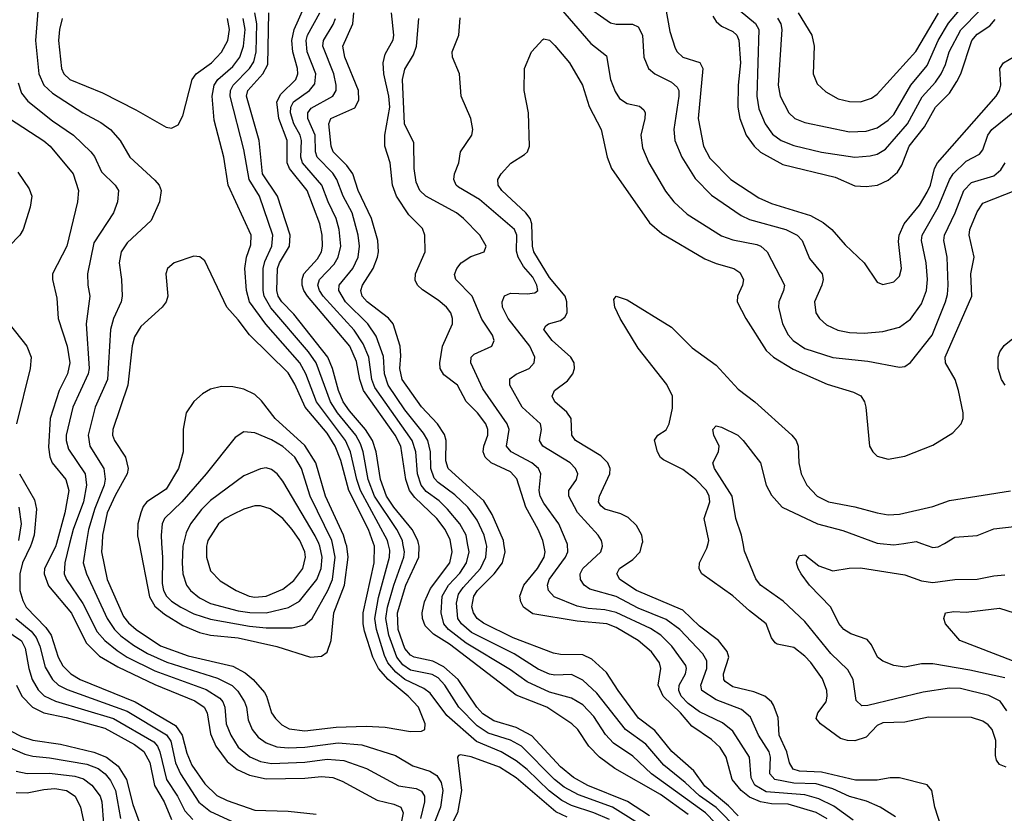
# Model space of a CAD drawing. Header units: inches. Extents: x 1308407 to 1441228, y 959628 to 1036311.
# Tile 363 of 656: x 1364263 to 1367808, y 999028 to 1001885. Entities that reach past the tile are written whole.
import ezdxf

# ---------------------------------------------------------------- set-up
doc = ezdxf.new("R2010")
doc.units = ezdxf.units.IN
doc.header["$MEASUREMENT"] = 0
doc.layers.add('B3060', color=7, linetype='Continuous')
doc.layers.add('B3969', color=7, linetype='Continuous')

msp = doc.modelspace()

# ---------------------------------------------------------------- linework, layer by layer
at = {"layer": 'B3060', "color": 5}
for points, elevation in [([(1366290, 1001943.9), (1366390, 1001874.6), (1366410, 1001869.6), (1366468.9, 1001868.9), (1366490, 1001859.7), (1366505.7, 1001830), (1366509.5, 1001750), (1366526.7, 1001710), (1366549, 1001690), (1366610, 1001660.1), (1366630, 1001642.7), (1366635.7, 1001630), (1366636.3, 1001610), (1366617.7, 1001490), (1366621.8, 1001450), (1366647.3, 1001390), (1366694.2, 1001314.1), (1366753.3, 1001253.3), (1366860, 1001180), (1366890, 1001166.5), (1367021.5, 1001130), (1367061.5, 1001110), (1367079.4, 1001090), (1367106, 1001026), (1367151.7, 1000970), (1367155.3, 1000950), (1367150.8, 1000930), (1367124.1, 1000870), (1367129.4, 1000830), (1367141.8, 1000810), (1367167.5, 1000787.5), (1367208.3, 1000768.3), (1367250, 1000759.3), (1367302.7, 1000757.3), (1367370, 1000762.7), (1367430, 1000778.8), (1367470, 1000807.8), (1367510, 1000862.6), (1367527.4, 1000910), (1367531.7, 1000950), (1367526.1, 1001010), (1367509.1, 1001090), (1367511.9, 1001110), (1367569.2, 1001210), (1367610.9, 1001309.1), (1367623.9, 1001330), (1367670, 1001375.7), (1367718.8, 1001401.2), (1367730, 1001416.9), (1367748.3, 1001470), (1367762.9, 1001490), (1367844, 1001556)], 3160), ([(1366584.7, 1001950), (1366603.5, 1001843.5), (1366622.5, 1001782.5), (1366630, 1001769.4), (1366650.8, 1001750.8), (1366711, 1001731), (1366722.1, 1001710), (1366705.3, 1001530), (1366725.1, 1001430), (1366747.4, 1001387.4), (1366823.3, 1001310), (1366923.8, 1001243.8), (1366970, 1001223.2), (1367110, 1001180.5), (1367155.3, 1001155.3), (1367186.6, 1001130), (1367234.8, 1001074.8), (1367303.6, 1001010), (1367350, 1000940.5), (1367370, 1000932.2), (1367410, 1000942.3), (1367430, 1000961.6), (1367437.7, 1000990), (1367427.3, 1001087.3), (1367429.4, 1001110), (1367447.2, 1001150), (1367501.8, 1001218.2), (1367530, 1001264.5), (1367541.6, 1001290), (1367556.5, 1001350), (1367567.1, 1001370), (1367778.2, 1001610), (1367790.8, 1001630), (1367795.6, 1001650), (1367792, 1001710), (1367805.2, 1001730), (1367845.5, 1001754.5)], 3180), ([(1366991, 1001891), (1367003.1, 1001870), (1367006.2, 1001850), (1366993, 1001650), (1367000.6, 1001610), (1367031.6, 1001550), (1367053.6, 1001530), (1367090, 1001515.9), (1367250, 1001481.4), (1367310, 1001484.3), (1367350, 1001496), (1367390, 1001523.8), (1367410, 1001544.6), (1367470.6, 1001649.4), (1367530, 1001720.9), (1367570.2, 1001810), (1367607.3, 1001872.7), (1367680, 1001960)], 3260), ([(1364329.2, 1001930), (1364319.7, 1001810), (1364332.5, 1001690), (1364349.6, 1001650), (1364380.9, 1001620.9), (1364490.2, 1001550), (1364555.6, 1001515.6), (1364589.7, 1001489.7), (1364625.3, 1001450), (1364659.3, 1001390), (1364750, 1001307.2), (1364765, 1001290), (1364771.8, 1001270), (1364765.8, 1001230), (1364736.9, 1001163.1), (1364650, 1001082.7), (1364628.2, 1001050), (1364621.7, 1001010), (1364630.1, 1000950), (1364632.1, 1000890), (1364628.9, 1000870), (1364600.6, 1000810), (1364589.7, 1000770.3), (1364579.3, 1000590), (1364534.5, 1000490), (1364509.3, 1000390), (1364515.7, 1000350), (1364565.9, 1000270), (1364571.2, 1000231.2), (1364567.3, 1000210), (1364534, 1000126), (1364510.3, 1000050), (1364502.4, 1000000)], 3360), ([(1365642.6, 1000000), (1365640.9, 1000010), (1365621.3, 1000050), (1365540, 1000170), (1365517.9, 1000230), (1365499.7, 1000330), (1365490, 1000358.5), (1365473.1, 1000390), (1365407.6, 1000470), (1365381.8, 1000510), (1365330.6, 1000650.6), (1365303.2, 1000690), (1365167.7, 1000847.7), (1365143.4, 1000890), (1365139.4, 1000910), (1365139.5, 1000990), (1365145.2, 1001014.8), (1365170.6, 1001070), (1365174.6, 1001110), (1365126.5, 1001250), (1365088.6, 1001310), (1365070, 1001418.3), (1365020.5, 1001610), (1365021.8, 1001630), (1365032, 1001650), (1365090.8, 1001709.2), (1365106, 1001734), (1365114.3, 1001770), (1365116.9, 1001870), (1365109.5, 1001910)], 3340), ([(1365698.7, 1000000), (1365696.3, 1000010), (1365676.5, 1000050), (1365610.4, 1000130.4), (1365583.5, 1000170), (1365561.4, 1000230), (1365546.1, 1000330), (1365532.8, 1000370), (1365507.7, 1000410), (1365450, 1000477.1), (1365428.1, 1000510), (1365410.2, 1000550), (1365389.7, 1000630), (1365372.7, 1000670), (1365250, 1000825.4), (1365206.5, 1000870), (1365193.4, 1000890), (1365188.3, 1000910), (1365191.2, 1000990), (1365197.9, 1001010), (1365234.7, 1001070), (1365237.1, 1001110), (1365191.7, 1001250), (1365137.7, 1001330), (1365124.6, 1001450), (1365079.6, 1001610), (1365084.8, 1001630), (1365138.6, 1001690), (1365156.1, 1001723.9), (1365160.1, 1001910)], 3320), ([(1365814.9, 1000000), (1365812.7, 1000012.7), (1365795, 1000050), (1365765, 1000090), (1365685.4, 1000165.4), (1365666.8, 1000190), (1365652.9, 1000230), (1365635, 1000350), (1365615.3, 1000390), (1365500.8, 1000550), (1365487.1, 1000590), (1365475.5, 1000655.5), (1365451.5, 1000710), (1365299.6, 1000890), (1365286.5, 1000910), (1365280.2, 1000930), (1365280.2, 1000950), (1365286.3, 1000970), (1365335.5, 1001024.5), (1365349.3, 1001050), (1365353.7, 1001070), (1365352.5, 1001110), (1365343.5, 1001150), (1365298.4, 1001270), (1365234.5, 1001350), (1365225.4, 1001370), (1365226.2, 1001450), (1365196.5, 1001530), (1365189.2, 1001590), (1365203.2, 1001616.8), (1365257.7, 1001670), (1365264.1, 1001690), (1365263, 1001710), (1365246.2, 1001770), (1365242.2, 1001810), (1365251.3, 1001850), (1365287.3, 1001930)], 3280), ([(1365875.5, 1000000), (1365870.3, 1000030), (1365847.8, 1000070), (1365803.5, 1000123.5), (1365773.1, 1000153.1), (1365726.7, 1000186.7), (1365707.8, 1000210), (1365695.5, 1000250), (1365689.4, 1000330), (1365676.2, 1000370), (1365541.4, 1000561.4), (1365531.1, 1000590), (1365520.2, 1000670), (1365499.1, 1000719.1), (1365467.2, 1000767.2), (1365355.5, 1000890), (1365342.1, 1000910), (1365336.6, 1000930), (1365342.6, 1000950), (1365394.7, 1001005.3), (1365409.9, 1001030), (1365418.6, 1001070), (1365413.5, 1001130), (1365402.9, 1001170), (1365373.1, 1001230), (1365350.6, 1001290), (1365281.3, 1001370), (1365274.9, 1001390), (1365277.3, 1001450), (1365272.6, 1001470), (1365250, 1001511), (1365237.8, 1001550), (1365239.4, 1001570), (1365249.3, 1001590), (1365305.8, 1001630), (1365325.6, 1001654.4), (1365329, 1001690), (1365298.4, 1001770), (1365293.9, 1001810), (1365299.3, 1001830), (1365343.4, 1001910)], 3260), ([(1366006.2, 1000000), (1366004.7, 1000010), (1365963.6, 1000103.6), (1365933.6, 1000153.6), (1365805.2, 1000270), (1365797, 1000297), (1365798.3, 1000370), (1365792.6, 1000392.6), (1365767.4, 1000430), (1365710, 1000491.4), (1365639.9, 1000590), (1365631.5, 1000630), (1365635.4, 1000675.4), (1365632.6, 1000710), (1365607.5, 1000790), (1365591.3, 1000811.3), (1365514.4, 1000870), (1365496.4, 1000890), (1365490.8, 1000910), (1365497, 1000930), (1365535.1, 1000990), (1365551.7, 1001030), (1365554.9, 1001050), (1365552.1, 1001090), (1365529.9, 1001170), (1365481.6, 1001270), (1365462.9, 1001330), (1365440.4, 1001360.4), (1365391.9, 1001410), (1365384.1, 1001430), (1365376.2, 1001510), (1365383.4, 1001530), (1365470, 1001568.3), (1365484.4, 1001595.6), (1365483.1, 1001630), (1365433.4, 1001750), (1365426.8, 1001790), (1365461.9, 1001870), (1365465.5, 1001910)], 3220), ([(1366148.4, 1000000), (1366146.5, 1000010), (1366129.5, 1000050), (1366084.7, 1000130), (1366053, 1000233), (1366030, 1000257.3), (1365960.8, 1000290), (1365939.3, 1000310), (1365931.5, 1000330), (1365933.6, 1000350), (1365947.8, 1000390), (1365948.1, 1000410), (1365941, 1000430), (1365911.6, 1000470), (1365870.8, 1000510.8), (1365839.1, 1000570), (1365790, 1000607.3), (1365777, 1000630), (1365775.1, 1000650), (1365785.6, 1000710), (1365820.8, 1000790), (1365821.5, 1000810), (1365815.2, 1000830), (1365799.9, 1000850), (1365770, 1000876), (1365712.9, 1000912.9), (1365695.4, 1000930), (1365687.3, 1000947.3), (1365688.3, 1000970), (1365722.8, 1001050), (1365722, 1001110), (1365713.6, 1001133.6), (1365663.5, 1001183.5), (1365619.1, 1001250), (1365605.1, 1001290), (1365597.1, 1001370), (1365577.3, 1001430), (1365577.5, 1001470), (1365595.3, 1001570), (1365591.9, 1001610), (1365574.2, 1001690), (1365571.9, 1001730), (1365578.9, 1001761.1), (1365607.2, 1001812.8), (1365609.5, 1001830), (1365601.3, 1001910)], 3180), ([(1366210, 1001925.9), (1366319.5, 1001799.5), (1366375, 1001755), (1366390.1, 1001670), (1366406.4, 1001626.4), (1366422.2, 1001602.2), (1366450, 1001584.3), (1366494.2, 1001574.2), (1366510, 1001561.3), (1366514.8, 1001550), (1366513.5, 1001530), (1366499.5, 1001470), (1366504.6, 1001424.6), (1366527.9, 1001370), (1366588.4, 1001268.4), (1366617.4, 1001230), (1366665.5, 1001185.5), (1366790, 1001107.9), (1366830, 1001092.5), (1366916.3, 1001076.3), (1366931.2, 1001070), (1366953.9, 1001050), (1367016.6, 1000930), (1367012.9, 1000910), (1366995.7, 1000870), (1366994.8, 1000850), (1367009.5, 1000790), (1367030, 1000751.3), (1367048, 1000730), (1367090, 1000702.2), (1367190, 1000669.6), (1367316.5, 1000656.5), (1367430, 1000634.2), (1367450, 1000637.3), (1367470, 1000651.4), (1367548.3, 1000750), (1367595.6, 1000870), (1367603.3, 1000896.7), (1367605.3, 1000930), (1367602.1, 1001030), (1367590.4, 1001090), (1367592, 1001110), (1367630.3, 1001190), (1367662, 1001270), (1367690, 1001299.7), (1367770, 1001323.8), (1367795.5, 1001344.5), (1367810.9, 1001370)], 3140), ([(1366857, 1001917), (1366911.8, 1001871.8), (1366924.2, 1001850), (1366916.8, 1001610), (1366924.2, 1001564.2), (1366946.9, 1001510), (1366972.9, 1001472.9), (1367004.1, 1001450), (1367050, 1001432.3), (1367150, 1001408.9), (1367269.9, 1001390.1), (1367325.2, 1001394.8), (1367350, 1001400.9), (1367380.2, 1001419.8), (1367459.6, 1001510), (1367512.5, 1001607.5), (1367559.9, 1001660.1), (1367580.3, 1001690), (1367596.2, 1001723.8), (1367609.7, 1001770.3), (1367651.1, 1001848.9), (1367720.5, 1001919.5)], 3240), ([(1367065.4, 1001910), (1367115.3, 1001830), (1367123.5, 1001790), (1367119.3, 1001690), (1367134.4, 1001654.4), (1367165.2, 1001625.2), (1367210, 1001600.1), (1367250, 1001591.5), (1367290, 1001589.5), (1367330, 1001603), (1367350, 1001617.6), (1367489.4, 1001770.6), (1367570.7, 1001909.3)], 3280), ([(1364416.3, 1001890), (1364406.3, 1001850), (1364402.4, 1001810), (1364413.5, 1001710), (1364421.5, 1001690), (1364444.1, 1001670), (1364561.6, 1001621.6), (1364681.2, 1001561.2), (1364790, 1001498), (1364810, 1001495.3), (1364833, 1001507), (1364850, 1001538.8), (1364884, 1001670), (1364898.4, 1001690), (1364953.7, 1001730), (1364990, 1001768.3), (1365012.1, 1001810), (1365018.8, 1001850), (1365010.9, 1001890)], 3380), ([(1365589.5, 1000000), (1365587.2, 1000010), (1365490.2, 1000190), (1365476.3, 1000230), (1365454.3, 1000330), (1365436.4, 1000370), (1365331.5, 1000510), (1365293.4, 1000610), (1365271.5, 1000650), (1365149.3, 1000789.3), (1365090.9, 1000870), (1365079.9, 1000910), (1365073.5, 1000990), (1365079.5, 1001030), (1365095.3, 1001075.3), (1365096.4, 1001110), (1365013.7, 1001290), (1364997.4, 1001390), (1364963.7, 1001523.7), (1364956.4, 1001610), (1364962.7, 1001650), (1364976.9, 1001670), (1365030, 1001716.7), (1365055.2, 1001750), (1365069.3, 1001790.7), (1365074.5, 1001850), (1365067.6, 1001890)], 3360), ([(1365942, 1000000), (1365934.9, 1000030), (1365910, 1000083.6), (1365876.2, 1000130), (1365830, 1000174.3), (1365770, 1000218.8), (1365755.1, 1000235.1), (1365742.8, 1000270), (1365741.7, 1000330), (1365732.4, 1000370), (1365717.1, 1000397.1), (1365650, 1000481.3), (1365589.4, 1000570), (1365576.8, 1000610), (1365572.8, 1000672.8), (1365546.7, 1000746.7), (1365515.9, 1000790), (1365436, 1000870), (1365411.4, 1000910), (1365413.3, 1000930), (1365462.8, 1000990), (1365481.7, 1001030), (1365485.9, 1001070), (1365481.2, 1001110), (1365460.4, 1001190), (1365427.4, 1001250), (1365404.8, 1001310), (1365390, 1001333.2), (1365334, 1001390), (1365328.3, 1001410), (1365326.7, 1001470), (1365299.8, 1001530), (1365299.9, 1001550), (1365312.9, 1001567.1), (1365389.9, 1001610), (1365401.9, 1001630), (1365402.8, 1001650), (1365394.5, 1001690), (1365354.9, 1001790), (1365356.7, 1001810), (1365391.5, 1001868.5), (1365399.5, 1001890)], 3240), ([(1366233.5, 1000000), (1366203.9, 1000070), (1366150, 1000144.4), (1366137.3, 1000170), (1366133.5, 1000190), (1366139.7, 1000250), (1366130.5, 1000270), (1366106.7, 1000290), (1366032.7, 1000330), (1366015.7, 1000350), (1366024.7, 1000410), (1366017.9, 1000430), (1365930, 1000556.3), (1365887.4, 1000650), (1365888.3, 1000670), (1365898.6, 1000681.4), (1365962.6, 1000710), (1365971.6, 1000730), (1365965.7, 1000750), (1365926.8, 1000806.8), (1365892.5, 1000890), (1365832.9, 1000950), (1365828.4, 1000968.4), (1365836.8, 1000990), (1365852.1, 1001010), (1365886.8, 1001033.2), (1365935.1, 1001050), (1365942.7, 1001070), (1365919.1, 1001110), (1365861.1, 1001170), (1365835.1, 1001190), (1365725.3, 1001250), (1365703.2, 1001270), (1365690, 1001300.9), (1365683.7, 1001350), (1365682, 1001442), (1365648.7, 1001510), (1365641.2, 1001670), (1365650, 1001707), (1365680.6, 1001759.4), (1365691.8, 1001790), (1365700.2, 1001890)], 3160), ([(1366359.6, 1000000), (1366357.8, 1000010), (1366345.8, 1000030), (1366271.2, 1000111.2), (1366239.9, 1000170), (1366240.2, 1000190), (1366267.2, 1000230), (1366272.2, 1000250), (1366264.5, 1000270), (1366244.7, 1000290), (1366146.9, 1000350), (1366134, 1000370), (1366141.1, 1000410), (1366137.9, 1000430), (1366071.6, 1000490), (1366027.8, 1000570), (1366027.8, 1000592.2), (1366050.4, 1000609.6), (1366097.2, 1000630), (1366115.4, 1000650), (1366117.9, 1000670), (1366099.4, 1000710), (1366021.2, 1000810), (1366001.6, 1000850), (1365999.4, 1000870), (1366008.7, 1000891.3), (1366030, 1000900.6), (1366090, 1000898.4), (1366118, 1000902), (1366128.6, 1000910), (1366124.7, 1000930), (1366110, 1000958.9), (1366076.9, 1000996.9), (1366057, 1001030), (1366051.8, 1001051.8), (1366052.3, 1001110), (1366044.7, 1001130), (1365917.9, 1001237.9), (1365842.9, 1001282.8), (1365834.5, 1001290), (1365826.3, 1001310), (1365828.2, 1001330), (1365844.5, 1001370), (1365849.8, 1001410), (1365890.9, 1001470), (1365894, 1001490), (1365886.6, 1001530), (1365852.3, 1001610), (1365846.6, 1001690), (1365820.8, 1001750), (1365819.8, 1001770), (1365844.1, 1001830), (1365848.2, 1001891.8)], 3140), ([(1366758.4, 1001898.4), (1366770, 1001879), (1366790, 1001862.5), (1366830, 1001843.4), (1366844.6, 1001830), (1366851.4, 1001811.4), (1366858.1, 1001730), (1366849.7, 1001650), (1366848.2, 1001570), (1366855.9, 1001530), (1366878.8, 1001470), (1366907.2, 1001430), (1366930, 1001408.7), (1367010, 1001364.7), (1367198.6, 1001318.6), (1367270, 1001287.7), (1367310, 1001285.2), (1367351.2, 1001290), (1367390, 1001307.5), (1367423, 1001337), (1367438.5, 1001361.5), (1367465.3, 1001430), (1367519.8, 1001500.2), (1367559.9, 1001570), (1367610, 1001621.2), (1367637.1, 1001662.9), (1367651.4, 1001690), (1367690.9, 1001810), (1367710, 1001833.8), (1367756.2, 1001863.8), (1367774.3, 1001885.7)], 3220), ([(1366504.5, 1000000), (1366506.2, 1000006.2), (1366502.2, 1000030), (1366484.1, 1000064.1), (1366453.5, 1000093.5), (1366426.7, 1000106.7), (1366370, 1000123.4), (1366355.3, 1000135.3), (1366347.2, 1000150), (1366350.9, 1000170), (1366387.5, 1000250), (1366388.4, 1000270), (1366380.4, 1000290), (1366355.5, 1000315.5), (1366264.5, 1000370), (1366250.5, 1000390), (1366247.9, 1000450), (1366232.9, 1000472.9), (1366189.8, 1000510), (1366179.8, 1000530), (1366188.7, 1000550), (1366234.6, 1000585.4), (1366254.6, 1000610), (1366260.6, 1000630), (1366259.1, 1000650), (1366246.9, 1000670), (1366179.6, 1000730), (1366149.9, 1000770.1), (1366156.9, 1000783.1), (1366167.3, 1000790), (1366210, 1000802), (1366226, 1000814), (1366234, 1000830), (1366233.3, 1000870), (1366226.4, 1000890), (1366170, 1000957.6), (1366114.4, 1001050), (1366108.8, 1001070), (1366106.6, 1001150), (1366100.7, 1001170), (1366085, 1001190), (1365998.7, 1001270), (1365985.5, 1001290), (1365984.5, 1001310), (1365996.9, 1001330), (1366031.1, 1001368.9), (1366080.4, 1001399.6), (1366090.6, 1001410), (1366098.5, 1001430), (1366095, 1001550), (1366079.4, 1001630), (1366080.5, 1001710), (1366106, 1001770), (1366146, 1001814), (1366150, 1001817), (1366170, 1001811.6), (1366190, 1001793.1), (1366242.3, 1001730), (1366289.1, 1001650), (1366313.1, 1001573.1), (1366356.8, 1001490), (1366377.4, 1001390), (1366393.1, 1001350), (1366530, 1001154), (1366575.3, 1001115.3), (1366730, 1001024.3), (1366770, 1001007.2), (1366833.7, 1000990), (1366855.9, 1000975.9), (1366868.6, 1000950), (1366865, 1000930), (1366846.7, 1000890), (1366846.4, 1000870), (1366877, 1000810), (1366950, 1000694.8), (1366976.8, 1000670), (1367047.4, 1000627.4), (1367170, 1000573.9), (1367265, 1000545), (1367291.2, 1000531.2), (1367304.7, 1000510), (1367308.6, 1000490), (1367322.6, 1000350), (1367334, 1000330), (1367350, 1000314), (1367390, 1000302.8), (1367450, 1000314.2), (1367550, 1000353.8), (1367622.3, 1000397.7), (1367652.1, 1000430), (1367659.2, 1000450), (1367659.3, 1000470), (1367643.1, 1000550), (1367630.3, 1000590.3), (1367595.8, 1000650), (1367595.3, 1000670), (1367691.4, 1000890), (1367687.6, 1000970), (1367699.2, 1001030), (1367680.9, 1001110), (1367683.7, 1001130), (1367710, 1001193.2), (1367730, 1001224.6), (1367848.7, 1001271.3)], 3120), ([(1364258, 1001658), (1364270, 1001621.2), (1364292.7, 1001592.7), (1364381.6, 1001521.6), (1364456.3, 1001470), (1364518.6, 1001410), (1364532.7, 1001392.7), (1364557.9, 1001337.9), (1364606.8, 1001290), (1364618.2, 1001270), (1364614.8, 1001230), (1364600.9, 1001190), (1364530, 1001082), (1364506.9, 1000970), (1364508.1, 1000930), (1364515.4, 1000890), (1364502, 1000790), (1364513.6, 1000630), (1364509.3, 1000610), (1364454.8, 1000490), (1364430.8, 1000390), (1364430.9, 1000370), (1364439.2, 1000339.2), (1364498.4, 1000250), (1364503.3, 1000210), (1364492.3, 1000150), (1364455, 1000050), (1364442.6, 1000000)], 3340), ([(1364225.9, 1001530), (1364349.5, 1001449.5), (1364372.7, 1001430), (1364455.1, 1001330), (1364474.5, 1001270), (1364471.3, 1001230), (1364433, 1001070), (1364381, 1000970), (1364381, 1000950), (1364397, 1000883), (1364401.9, 1000810), (1364434.1, 1000710), (1364443.3, 1000650), (1364434.6, 1000610), (1364405.1, 1000550), (1364372.3, 1000450), (1364366.4, 1000346.4), (1364371.2, 1000311.2), (1364379.7, 1000290), (1364429.5, 1000229.5), (1364439.9, 1000190), (1364425, 1000110), (1364395.5, 1000000)], 3320), ([(1364256.6, 1001336.6), (1364297.1, 1001277.1), (1364306.6, 1001250), (1364300.8, 1001210), (1364276.1, 1001130), (1364264, 1001110), (1364225.4, 1001070)], 3280), ([(1365536.3, 1000000), (1365518.5, 1000050), (1365447.8, 1000190), (1365419.1, 1000299.1), (1365398.8, 1000350), (1365370, 1000396.7), (1365291, 1000490), (1365253.7, 1000573.7), (1365230, 1000614.5), (1365090.5, 1000750.5), (1365050, 1000804.9), (1365008.4, 1000850), (1364930, 1001017.2), (1364911.5, 1001031.5), (1364890, 1001033.6), (1364818.8, 1001010), (1364795.5, 1000990), (1364788.9, 1000971.1), (1364796.9, 1000890), (1364790.2, 1000870), (1364776.2, 1000850), (1364698.6, 1000781.4), (1364676.5, 1000743.5), (1364668.4, 1000711.6), (1364651.8, 1000570), (1364598.1, 1000410), (1364597.7, 1000390), (1364603.8, 1000370), (1364644, 1000310), (1364653.5, 1000270), (1364650.5, 1000250), (1364607, 1000173), (1364578, 1000110), (1364561, 1000030), (1364559.4, 1000000)], 3380), ([(1366741.4, 1000000), (1366743.9, 1000010), (1366726.9, 1000090), (1366747.5, 1000150), (1366745.2, 1000170), (1366735.2, 1000190), (1366696.9, 1000230), (1366650, 1000265.6), (1366581.1, 1000301.1), (1366569.9, 1000309.9), (1366558.8, 1000330), (1366548.2, 1000371.8), (1366560.7, 1000390), (1366590, 1000409.1), (1366601.6, 1000430), (1366613.6, 1000486.4), (1366613.6, 1000530), (1366592.4, 1000572.4), (1366490, 1000703.4), (1366424.5, 1000810), (1366405.6, 1000850), (1366402.3, 1000877.7), (1366410, 1000890.4), (1366450, 1000877), (1366610, 1000778.2), (1366684.2, 1000704.1), (1366770, 1000642), (1366850, 1000555), (1366910.1, 1000510), (1367043.2, 1000390), (1367058.6, 1000370), (1367065, 1000350), (1367067.5, 1000290), (1367076.4, 1000250), (1367097, 1000210), (1367133.5, 1000170), (1367174.9, 1000150), (1367270, 1000132.2), (1367350, 1000109.6), (1367390, 1000102.9), (1367430, 1000105.2), (1367550, 1000132.5), (1367610, 1000155), (1367830.5, 1000189.5)], 3080), ([(1364224.6, 1000790), (1364289.3, 1000710), (1364304.4, 1000670), (1364300.8, 1000630), (1364251.2, 1000430)], 3280), ([(1367810.5, 1000570), (1367797.3, 1000590), (1367785.8, 1000630), (1367785.4, 1000670), (1367791.6, 1000690), (1367806.9, 1000713.1), (1367870, 1000763.2)], 3080), ([(1365437.6, 1000000), (1365429, 1000030), (1365363.6, 1000170), (1365329.7, 1000290), (1365290, 1000352.9), (1365182.6, 1000450), (1365133.8, 1000513.9), (1365110, 1000536.6), (1365070, 1000555.5), (1365030, 1000563.6), (1364990, 1000565.3), (1364950, 1000555.6), (1364921.5, 1000538.4), (1364889.6, 1000510.4), (1364861.9, 1000470), (1364851.8, 1000411.8), (1364852, 1000330), (1364835.1, 1000270), (1364790, 1000195.8), (1364720.4, 1000150), (1364707.7, 1000132.3), (1364699.7, 1000110), (1364688.8, 1000070), (1364687.5, 1000027.5), (1364692.8, 1000000)], 3420), ([(1366867, 1000000), (1366861.5, 1000030), (1366840.8, 1000090), (1366828.2, 1000170), (1366764.5, 1000270), (1366758.5, 1000290), (1366779.3, 1000330), (1366781.4, 1000350), (1366762, 1000390), (1366758.4, 1000410), (1366770, 1000423), (1366790, 1000418.4), (1366848, 1000390), (1366867.2, 1000370), (1366930.1, 1000290.1), (1366950.2, 1000210), (1366970, 1000174), (1367008.2, 1000130), (1367134.9, 1000070), (1367226.5, 1000046.5), (1367350, 1000001.2), (1367360.3, 1000000)], 3060), ([(1365388.8, 1000000), (1365386.8, 1000010), (1365309, 1000170), (1365277.3, 1000270), (1365253.5, 1000310), (1365210, 1000348.7), (1365170, 1000372.7), (1365110, 1000398.4), (1365070, 1000402.2), (1365038.3, 1000381.7), (1364933.8, 1000250), (1364847.2, 1000150), (1364784.6, 1000090), (1364775.5, 1000070), (1364771.9, 1000030), (1364774, 1000000)], 3440), ([(1364262.5, 1000250), (1364316.6, 1000156.6), (1364323.3, 1000123.3), (1364314.8, 1000030), (1364305.1, 1000000)], 3280), ([(1365339.5, 1000000), (1365327, 1000027), (1365210, 1000224.1), (1365190, 1000250.7), (1365170, 1000266.3), (1365150, 1000271.6), (1365130, 1000269), (1365070, 1000242.8), (1364950, 1000154.3), (1364917.9, 1000122.1), (1364877.7, 1000070), (1364861.8, 1000038.2), (1364852.8, 1000000)], 3460), ([(1365276, 1000000), (1365271.4, 1000010), (1365244.4, 1000050), (1365210, 1000089.4), (1365164.6, 1000124.6), (1365130, 1000135.5), (1365110, 1000134.9), (1365070, 1000123), (1365030, 1000104.5), (1365002.6, 1000090), (1364978.8, 1000070), (1364940.9, 1000010), (1364938.3, 1000000)], 3480), ([(1364260.5, 1000130), (1364268.5, 1000070), (1364258.3, 1000010)], 3260), ([(1367592, 1000000), (1367630, 1000022), (1367710, 1000028.7), (1367770, 1000052.8), (1367947.5, 1000072.5)], 3060), ([(1367445.9, 1000000), (1367490, 1000007), (1367509.2, 1000000)], 3060)]:
    msp.add_lwpolyline(points, dxfattribs=dict(at, elevation=elevation))
at = {"layer": 'B3969', "color": 5}
for points, elevation in [([(1364305.1, 1000000), (1364301.9, 999990), (1364273.7, 999930), (1364263.1, 999890), (1364264.1, 999830), (1364274.2, 999794.2), (1364286.8, 999770), (1364357.3, 999697.3), (1364376.4, 999670), (1364402.1, 999590), (1364418.9, 999558.9), (1364447.2, 999530), (1364480.4, 999510), (1364679.1, 999430), (1364824.4, 999344.4), (1364848.1, 999310), (1364864.6, 999244.6), (1364882.2, 999202.2), (1364930, 999134.3), (1364972.5, 999092.5), (1365010, 999074.8), (1365110, 999040.1), (1365230, 999036.5), (1365330, 999025.7)], 3280), ([(1364395.5, 1000000), (1364392.2, 999987.8), (1364351.9, 999910), (1364351.7, 999890), (1364367.2, 999847.2), (1364449.3, 999749.3), (1364502.3, 999642.3), (1364550, 999594.4), (1364615.8, 999555.7), (1364750, 999491.9), (1364893.1, 999433.1), (1364927.4, 999410), (1364938.1, 999390), (1364950, 999314.2), (1364969.4, 999270), (1365010, 999215.1), (1365046, 999186), (1365090, 999165.1), (1365150, 999152), (1365290, 999155.3), (1365350, 999161.2), (1365390, 999157.3), (1365424.4, 999144.4), (1365550, 999075.1), (1365610, 999061), (1365634.6, 999050), (1365643.6, 999030), (1365631.8, 998970)], 3320), ([(1364442.6, 1000000), (1364425.3, 999930), (1364423.1, 999890), (1364431.8, 999870), (1364490, 999784.2), (1364541.7, 999681.7), (1364570.1, 999650), (1364614, 999614), (1364650, 999590), (1364750, 999540.7), (1364934, 999474), (1364983, 999443), (1364993.8, 999430), (1365001.7, 999410), (1365005.9, 999350), (1365022.9, 999310), (1365050, 999266.9), (1365091.8, 999231.8), (1365130, 999214.5), (1365170, 999207.5), (1365290, 999212.2), (1365370, 999223.4), (1365430, 999218.9), (1365512.1, 999190), (1365627, 999127), (1365690, 999117.1), (1365710, 999108), (1365719.9, 999090), (1365720.4, 999070), (1365705.6, 999010)], 3340), ([(1364502.4, 1000000), (1364491.2, 999930), (1364503.5, 999890), (1364577.9, 999730), (1364604.1, 999690), (1364627.3, 999667.3), (1364673.2, 999633.2), (1364723.5, 999603.5), (1364792.5, 999572.5), (1364975.4, 999515.4), (1365027.9, 999487.9), (1365047.9, 999467.9), (1365072.7, 999430), (1365079.7, 999410), (1365085.4, 999365.4), (1365100.3, 999330), (1365122.1, 999302.1), (1365150, 999281.8), (1365188.2, 999268.2), (1365230, 999264.1), (1365290, 999266.8), (1365410, 999281.6), (1365495, 999275), (1365615.9, 999235.9), (1365678.8, 999198.8), (1365740.1, 999180.1), (1365764.7, 999164.7), (1365779.8, 999139.8), (1365786.5, 999110), (1365777.5, 999050), (1365714.7, 998890)], 3360), ([(1364559.4, 1000000), (1364557.8, 999970), (1364577.4, 999870), (1364637.1, 999737.1), (1364654.2, 999714.2), (1364682.4, 999690), (1364770, 999631.4), (1364870, 999595.5), (1365030, 999558.1), (1365074.4, 999534.4), (1365103.4, 999510), (1365143.8, 999463.8), (1365152, 999450), (1365170.1, 999390.1), (1365183.5, 999370), (1365206.5, 999346.5), (1365233, 999333), (1365290, 999324.7), (1365402.1, 999337.9), (1365510, 999342.5), (1365578.5, 999338.5), (1365670, 999323), (1365710, 999324), (1365722, 999330), (1365723.1, 999350), (1365699.1, 999410), (1365661.7, 999450), (1365590.1, 999510.1), (1365555.3, 999550), (1365534.6, 999590), (1365504.5, 999684.5), (1365499.4, 999710), (1365500.1, 999750), (1365539.6, 999930), (1365539.8, 999990), (1365536.3, 1000000)], 3380), ([(1364692.8, 1000000), (1364730, 999808.2), (1364750, 999774.6), (1364784.7, 999744.7), (1364850, 999704.1), (1364910, 999679), (1364950, 999669.6), (1365050, 999660.3), (1365188.9, 999628.9), (1365310, 999590.2), (1365350, 999594), (1365370, 999609), (1365384.3, 999650), (1365393.9, 999750), (1365431.8, 999850), (1365445, 999950), (1365440.4, 999990), (1365437.6, 1000000)], 3420), ([(1364774, 1000000), (1364777.6, 999950), (1364775.6, 999855.6), (1364780.4, 999830), (1364791.9, 999810), (1364810, 999792.3), (1364842.7, 999770), (1364890, 999746.9), (1364950, 999727.1), (1365090, 999701.7), (1365150, 999696), (1365243.8, 999696.2), (1365290, 999706.4), (1365316.4, 999730), (1365372.8, 999830), (1365389.2, 999870), (1365399, 999950), (1365388.8, 1000000)], 3440), ([(1364852.8, 1000000), (1364850.4, 999990), (1364847.4, 999930), (1364850.5, 999890), (1364863.6, 999850), (1364877.5, 999830), (1364910, 999803.5), (1364950, 999783.9), (1365050, 999757.7), (1365091, 999751), (1365150, 999749.8), (1365230.8, 999769.2), (1365270, 999792.5), (1365332.5, 999870), (1365348.8, 999910), (1365352.3, 999950), (1365344.1, 999990), (1365339.5, 1000000)], 3460), ([(1364938.3, 1000000), (1364935.7, 999990), (1364935.1, 999950), (1364950, 999901.5), (1364985.3, 999865.3), (1365042.9, 999830), (1365089.1, 999810), (1365110, 999806.5), (1365150, 999809.7), (1365210, 999835), (1365250, 999866.8), (1365282.4, 999910), (1365292.4, 999950), (1365289.9, 999970), (1365276, 1000000)], 3480), ([(1366385.8, 999005.8), (1366330, 999030.2), (1366250, 999056.8), (1366214.8, 999074.8), (1366168.9, 999108.9), (1366090, 999185.5), (1366050, 999217.6), (1365996.9, 999250), (1365907, 999287), (1365800.3, 999380.3), (1365741.3, 999461.3), (1365717.7, 999477.7), (1365649.6, 999509.6), (1365616.6, 999536.6), (1365588.6, 999570), (1365576.3, 999596.3), (1365547.3, 999690), (1365541.4, 999730), (1365554.6, 999805.4), (1365594.9, 999950), (1365595.1, 999975.1), (1365589.5, 1000000)], 3360), ([(1366525, 998970), (1366397.2, 999050), (1366274.4, 999094.4), (1366222.9, 999122.9), (1366188, 999150), (1366069.8, 999269.8), (1366030, 999291.6), (1365950, 999317.4), (1365910, 999342.8), (1365844.3, 999410), (1365793.7, 999490), (1365770, 999515.6), (1365747.6, 999527.6), (1365670, 999544.2), (1365642.5, 999562.5), (1365620.4, 999590), (1365592.2, 999670), (1365581.2, 999730), (1365587.1, 999770), (1365609.7, 999850), (1365646.1, 999950), (1365647.9, 999970), (1365642.6, 1000000)], 3340), ([(1366530, 999019.8), (1366450.9, 999070.9), (1366308, 999128), (1366257.2, 999157.2), (1366210, 999196), (1366107.3, 999307.3), (1366050, 999337.6), (1365970, 999361.1), (1365930, 999386.4), (1365909.3, 999410), (1365842.1, 999510), (1365790, 999556.2), (1365750, 999576), (1365683.4, 999590), (1365670, 999597.1), (1365650, 999621.5), (1365625.6, 999690), (1365623.4, 999750), (1365652.8, 999850), (1365699.7, 999950), (1365701.1, 999990), (1365698.7, 1000000)], 3320), ([(1366670, 999024.3), (1366570, 999096.5), (1366405.6, 999190), (1366350.9, 999230), (1366311.6, 999270), (1366272.9, 999330), (1366250.5, 999350.5), (1366160.8, 999410), (1366050, 999453.7), (1365810, 999637.5), (1365752.7, 999672.7), (1365723.1, 999703.1), (1365712.6, 999730), (1365711.5, 999750), (1365719.8, 999790), (1365742, 999838), (1365811.2, 999930), (1365820.1, 999970), (1365814.9, 1000000)], 3280), ([(1366839.3, 998919.3), (1366731.6, 999030), (1366537.1, 999170), (1366470, 999233.5), (1366400.3, 999280.3), (1366371.5, 999311.5), (1366330, 999377.4), (1366290, 999419.2), (1366250, 999442.5), (1366170, 999464.1), (1366090, 999501.2), (1366030, 999544.7), (1365870, 999641.1), (1365807.1, 999690), (1365789.6, 999710), (1365780.3, 999750), (1365783.9, 999810), (1365807, 999850), (1365847.7, 999892.3), (1365872.1, 999930), (1365880.7, 999970), (1365875.5, 1000000)], 3260), ([(1366850, 998968.3), (1366770, 999048.7), (1366710, 999090.7), (1366658.9, 999138.9), (1366581.7, 999201.7), (1366517.1, 999277.1), (1366443.7, 999330), (1366340.8, 999460.8), (1366290, 999508), (1366250, 999527.9), (1366190, 999525.6), (1366170, 999529.2), (1366130, 999546.8), (1366042.8, 999602.8), (1365890, 999679.3), (1365853, 999710), (1365840.2, 999730), (1365835.5, 999784.5), (1365842.8, 999817.2), (1365859, 999841), (1365922.1, 999910), (1365941.7, 999950), (1365944.4, 999990), (1365942, 1000000)], 3240), ([(1366850, 999019.7), (1366814.8, 999054.8), (1366730, 999125.8), (1366690, 999181.7), (1366610.6, 999250.6), (1366550, 999326.7), (1366491.3, 999371.3), (1366417, 999470), (1366375.3, 999535.3), (1366323.2, 999583.2), (1366290, 999598.7), (1366210, 999600.6), (1366185.3, 999605.3), (1366040.1, 999659.9), (1365932.7, 999712.7), (1365909.5, 999730), (1365896.6, 999750), (1365891.3, 999771.3), (1365898.1, 999810), (1365910.9, 999830), (1365971.3, 999890), (1366001.1, 999930), (1366010.6, 999970), (1366006.2, 1000000)], 3220), ([(1367170, 999008.7), (1367130, 999031.5), (1367030, 999061.1), (1366970, 999062.5), (1366929.8, 999069.8), (1366890, 999086), (1366859.8, 999110), (1366828.3, 999150), (1366806.2, 999230), (1366785.3, 999265.3), (1366753.6, 999293.6), (1366682.5, 999342.5), (1366642, 999390), (1366579.6, 999450), (1366561.4, 999490), (1366570.9, 999550), (1366566.6, 999570), (1366537.9, 999610), (1366490, 999650.3), (1366410, 999697.7), (1366376.4, 999710), (1366270, 999720.3), (1366110, 999745.9), (1366077, 999770), (1366066.7, 999790), (1366063.8, 999810), (1366077.7, 999850), (1366127.6, 999910), (1366151, 999950), (1366154.4, 999970), (1366148.4, 1000000)], 3180), ([(1367263.6, 999003.6), (1367193.6, 999053.6), (1367140.5, 999080.5), (1367090, 999095.3), (1366950, 999106), (1366909.5, 999130), (1366896.1, 999156.1), (1366890.7, 999230), (1366830, 999324.4), (1366793.5, 999353.5), (1366710, 999393.4), (1366670, 999423.5), (1366644.5, 999450), (1366635.4, 999470), (1366637.5, 999490), (1366660.1, 999530), (1366663.9, 999550), (1366660.6, 999560.6), (1366610.8, 999630), (1366571.5, 999670), (1366533.7, 999693.7), (1366410, 999751), (1366370, 999761.4), (1366310, 999765.1), (1366270, 999773.9), (1366187.5, 999807.5), (1366166.9, 999830), (1366163.4, 999850), (1366168.7, 999870), (1366228.3, 999950), (1366236.9, 999970), (1366235.5, 999995.5), (1366233.5, 1000000)], 3160), ([(1367415.6, 999015.6), (1367360.3, 999050), (1367312, 999072), (1367250, 999088.9), (1367190, 999116.3), (1367130, 999134.4), (1367050, 999137.3), (1366981.5, 999150), (1366963.8, 999170), (1366966.4, 999230), (1366961.2, 999250), (1366922.3, 999310), (1366893.8, 999373.9), (1366861.8, 999401.8), (1366770, 999437.3), (1366719.3, 999470), (1366715.1, 999490), (1366737.3, 999550), (1366737.2, 999577.2), (1366722.3, 999602.3), (1366639.7, 999690), (1366590, 999726.4), (1366490, 999766.4), (1366410, 999808.8), (1366315, 999835), (1366294.6, 999850), (1366282.5, 999870), (1366280.5, 999890), (1366289.9, 999910), (1366354.7, 999970), (1366361.3, 999990), (1366359.6, 1000000)], 3140), ([(1367580.2, 998980.2), (1367557.8, 999050), (1367546.3, 999110), (1367530, 999131.1), (1367430, 999156.5), (1367396.5, 999156.5), (1367350, 999147.2), (1367272.2, 999147.8), (1367150, 999176.4), (1367070, 999179.8), (1367047.7, 999187.7), (1367033.9, 999210), (1367024.4, 999250), (1366996.8, 999310), (1366993.8, 999373.8), (1366977.1, 999417.1), (1366969.1, 999430), (1366945.8, 999450), (1366905.5, 999465.5), (1366830, 999483.9), (1366802.9, 999502.9), (1366798, 999510), (1366797, 999530), (1366815.7, 999590), (1366810.5, 999610.5), (1366778.2, 999650), (1366710, 999702.4), (1366650, 999759.6), (1366483.4, 999830), (1366423.8, 999870), (1366413.1, 999890), (1366422.4, 999910), (1366470, 999942), (1366496.2, 999970), (1366504.5, 1000000)], 3120), ([(1367814.1, 999194.1), (1367790, 999204.1), (1367780, 999220), (1367776.2, 999236.2), (1367777.8, 999290), (1367764.2, 999330), (1367750, 999346.9), (1367730, 999360.2), (1367690, 999372.7), (1367534.7, 999374.7), (1367450, 999356.4), (1367370, 999354.6), (1367350, 999344.5), (1367310, 999303), (1367269.5, 999289.5), (1367243.7, 999290), (1367218.3, 999298.2), (1367146.3, 999350), (1367129.9, 999370), (1367136.9, 999390), (1367165.8, 999430), (1367170.4, 999450), (1367168.3, 999470), (1367152.6, 999512.6), (1367110.8, 999570.8), (1367090, 999593.9), (1367050, 999624.9), (1366990, 999636.8), (1366982.4, 999642.4), (1366970, 999659.7), (1366950, 999710.6), (1366890, 999756.7), (1366830.9, 999810.9), (1366718.4, 999890), (1366708.7, 999908.7), (1366710.6, 999930), (1366737, 999983), (1366741.4, 1000000)], 3080), ([(1367817.2, 999397.2), (1367792.6, 999432.6), (1367752.5, 999452.5), (1367650, 999477.7), (1367610, 999479.2), (1367515.1, 999464.9), (1367316.4, 999416.4), (1367294.7, 999414.7), (1367273.9, 999433.9), (1367263.2, 999510), (1367244.5, 999544.5), (1367183.3, 999603.3), (1367090, 999718.3), (1367011.8, 999791.8), (1366930, 999849.8), (1366912.7, 999872.7), (1366872.1, 999972.1), (1366867, 1000000)], 3060), ([(1367360.3, 1000000), (1367410, 999994.3), (1367445.9, 1000000)], 3060), ([(1367509.2, 1000000), (1367550, 999985.1), (1367570, 999987.3), (1367592, 1000000)], 3060), ([(1367810, 999515.9), (1367684.2, 999544.2), (1367550, 999567), (1367510, 999566.3), (1367450, 999555), (1367410, 999561), (1367370, 999576), (1367351, 999591), (1367330, 999634.3), (1367313.8, 999653.8), (1367255, 999675), (1367229.8, 999690), (1367212.1, 999712.1), (1367183.4, 999770), (1367106.6, 999850), (1367076.8, 999890), (1367065, 999910), (1367059.1, 999930), (1367061.1, 999938.9), (1367070, 999956.3), (1367090, 999959.3), (1367139.7, 999919.7), (1367190, 999901.3), (1367249.3, 999910.7), (1367290, 999911.5), (1367450, 999886.5), (1367510, 999865.8), (1367550, 999859.8), (1367630, 999869.5), (1367710, 999871), (1367770, 999883.8), (1367810, 999887.2)], 3040), ([(1367837.5, 999577.5), (1367648, 999650), (1367596.2, 999710), (1367589.6, 999730), (1367596, 999750), (1367625.6, 999754.4), (1367670, 999753), (1367790, 999767), (1367870, 999741.1)], 3020), ([(1364249.5, 999729.5), (1364304.1, 999684.1), (1364321.8, 999661.8), (1364335.2, 999630), (1364354.7, 999554.7), (1364381.1, 999510), (1364402.7, 999490), (1364433.8, 999473.8), (1364650, 999395.5), (1364791.3, 999311.3), (1364807.7, 999287.7), (1364824.2, 999210), (1364841.4, 999170), (1364908.2, 999068.2), (1364950, 999034.9), (1365070, 998979.9)], 3260), ([(1364210, 999690.4), (1364270, 999649.1), (1364282.8, 999622.8), (1364295.5, 999550), (1364308.5, 999510), (1364330, 999473.3), (1364351.6, 999451.6), (1364391.6, 999431.6), (1364600.4, 999370), (1364745.7, 999285.7), (1364759.3, 999270), (1364767.7, 999250), (1364792.1, 999150), (1364831, 999090), (1364857.7, 999037.7), (1364885.8, 999005.8)], 3240), ([(1364251.4, 999490), (1364270.8, 999450), (1364308.7, 999410), (1364349.8, 999389.8), (1364430, 999372.9), (1364570, 999334.4), (1364676.3, 999276.3), (1364710.4, 999250.4), (1364731.8, 999211.8), (1364748.8, 999128.8), (1364782.6, 999070), (1364810, 999006)], 3220), ([(1364186.6, 999346.6), (1364270, 999304.3), (1364310, 999291.4), (1364410, 999277.4), (1364530, 999248.8), (1364575.5, 999230), (1364617.7, 999197.7), (1364647.8, 999150), (1364670, 999060.6), (1364733.1, 998890)], 3180), ([(1364155, 999295), (1364281.8, 999241.8), (1364310, 999233.9), (1364370, 999228.4), (1364505.3, 999205.3), (1364545, 999190), (1364571.2, 999170), (1364590, 999146), (1364608.4, 999110), (1364626.3, 999010)], 3160), ([(1366234.1, 999014.1), (1366193.5, 999033.5), (1366050, 999156.3), (1365990, 999194.2), (1365887.9, 999232.1), (1365850, 999239.2), (1365843.2, 999236.8), (1365838.9, 999230), (1365853.1, 999110), (1365839.1, 999030), (1365755.9, 998870)], 3380), ([(1364250, 999179.6), (1364290, 999171.7), (1364370, 999172.6), (1364461.9, 999161.9), (1364492.6, 999152.6), (1364523.3, 999130), (1364552.7, 999090), (1364559, 999070), (1364565.3, 998990)], 3140), ([(1364250, 999103.1), (1364290, 999102), (1364350, 999114.4), (1364390, 999117.5), (1364431, 999111), (1364463.3, 999090), (1364482.3, 999050), (1364501.1, 998961.1)], 3120)]:
    msp.add_lwpolyline(points, dxfattribs=dict(at, elevation=elevation))

doc.saveas('drawing.dxf')
